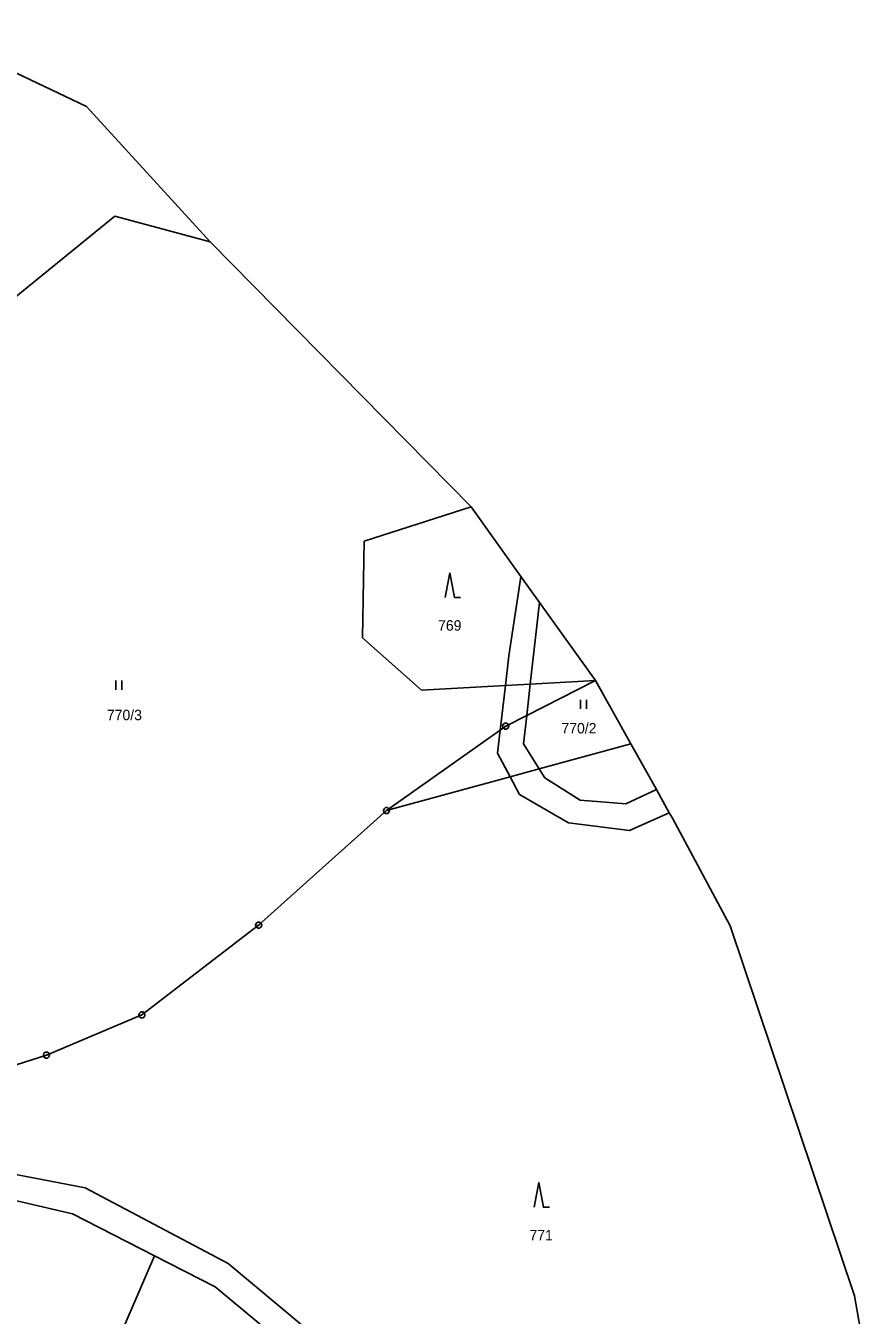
# Model space of a CAD drawing. Extents: x -694465 to -690527, y -983694 to -978978.
# Drawn here: x -690815.5 to -690679.1, y -980444.1 to -980234.5 of the extents above; entities that cross this region are included whole.
import ezdxf

# ---------------------------------------------------------------- set-up
doc = ezdxf.new("R2010")
doc.units = 0
for name, color, linetype in [('Vrstva 1', 7, 'Continuous'), ('Vrstva 18', 7, 'Continuous'), ('Vrstva 24', 7, 'Continuous'), ('Vrstva 25', 7, 'Continuous')]:
    doc.layers.add(name, color=color, linetype=linetype)

msp = doc.modelspace()

# ---------------------------------------------------------------- linework, layer by layer
at = {"layer": 'Vrstva 1'}
for points in [[(-690833.23, -980234.5), (-690805.65, -980247.61), (-690785.55, -980269.59)], [(-690829.03, -980288.22), (-690801.01, -980265.43)], [(-690801.01, -980265.43), (-690785.55, -980269.59)], [(-690785.55, -980269.59), (-690743.13, -980312.7)], [(-690743.13, -980312.7), (-690760.52, -980318.28)], [(-690743.13, -980312.7), (-690735.03, -980324.04)], [(-690760.52, -980318.28), (-690760.8, -980334)], [(-690735.2, -980325.17), (-690735.03, -980324.04)], [(-690735.03, -980324.04), (-690732.04, -980328.22)], [(-690735.2, -980325.17), (-690737, -980336.9)], [(-690732.04, -980328.22), (-690733.52, -980341.53)], [(-690732.04, -980328.22), (-690722.94, -980340.94)], [(-690760.8, -980334), (-690751.2, -980342.5)], [(-690737.57, -980341.75), (-690737, -980336.9)], [(-690751.2, -980342.5), (-690737.57, -980341.75)], [(-690738.41, -980348.97), (-690737.57, -980341.75)], [(-690737.57, -980341.75), (-690733.52, -980341.53)], [(-690734.09, -980346.6), (-690722.94, -980340.94)], [(-690733.52, -980341.53), (-690734.09, -980346.6)], [(-690733.52, -980341.53), (-690722.94, -980340.94)], [(-690722.94, -980340.94), (-690717.18, -980351.24)], [(-690737.51, -980348.33), (-690734.09, -980346.6)], [(-690734.09, -980346.6), (-690734.6, -980351.2)], [(-690756.88, -980362.06), (-690738.41, -980348.97)], [(-690738.85, -980352.75), (-690738.41, -980348.97)], [(-690738.41, -980348.97), (-690737.51, -980348.33)], [(-690732.05, -980355.29), (-690734.6, -980351.2)], [(-690717.18, -980351.24), (-690732.05, -980355.29)], [(-690717.18, -980351.24), (-690713.03, -980358.64)], [(-690738.85, -980352.75), (-690736.78, -980356.58)], [(-690732.05, -980355.29), (-690736.78, -980356.58)], [(-690731.14, -980356.76), (-690732.05, -980355.29)], [(-690736.78, -980356.58), (-690756.88, -980362.06)], [(-690736.78, -980356.58), (-690735.25, -980359.43)], [(-690725.43, -980360.35), (-690731.14, -980356.76)], [(-690735.25, -980359.43), (-690727.31, -980364.08)], [(-690713.03, -980358.64), (-690718, -980360.99)], [(-690713.03, -980358.64), (-690710.92, -980362.41)], [(-690718, -980360.99), (-690725.43, -980360.35)], [(-690756.88, -980362.06), (-690777.66, -980380.69)], [(-690717.41, -980365.32), (-690710.92, -980362.41)], [(-690710.92, -980362.41), (-690710.42, -980363.3), (-690701.02, -980380.8)], [(-690727.31, -980364.08), (-690717.41, -980365.32)], [(-690777.66, -980380.69), (-690796.63, -980395.27)], [(-690701.02, -980380.8), (-690680.82, -980440.94), (-690679.09, -980450.83)], [(-690796.63, -980395.27), (-690812.14, -980401.81)], [(-690812.14, -980401.81), (-690842.09, -980411.38)], [(-690805.84, -980423.39), (-690828.42, -980419.05)], [(-690782.63, -980435.66), (-690805.84, -980423.39)], [(-690818.354, -980425.183), (-690807.89, -980427.61)], [(-690807.89, -980427.61), (-690794.567, -980434.438)], [(-690794.567, -980434.438), (-690802.438, -980452.633), (-690759.222, -980485.064), (-690746.959, -980507.269), (-690735.863, -980516.034), (-690723.466, -980512.258)], [(-690794.567, -980434.438), (-690784.75, -980439.47)], [(-690749.68, -980463.23), (-690782.63, -980435.66)], [(-690784.75, -980439.47), (-690753.07, -980465.83)]]:
    msp.add_lwpolyline(points, dxfattribs=at)
at = {"layer": 'Vrstva 24'}
for points in [[(-690737.356, -980347.854), (-690737.106, -980348.036), (-690737.01, -980348.33), (-690737.106, -980348.624), (-690737.356, -980348.806), (-690737.664, -980348.806), (-690737.914, -980348.624), (-690738.01, -980348.33), (-690737.914, -980348.036), (-690737.664, -980347.854)], [(-690756.726, -980361.584), (-690756.476, -980361.766), (-690756.38, -980362.06), (-690756.476, -980362.354), (-690756.726, -980362.536), (-690757.034, -980362.536), (-690757.284, -980362.354), (-690757.38, -980362.06), (-690757.284, -980361.766), (-690757.034, -980361.584)], [(-690777.506, -980380.214), (-690777.256, -980380.396), (-690777.16, -980380.69), (-690777.256, -980380.984), (-690777.506, -980381.166), (-690777.814, -980381.166), (-690778.064, -980380.984), (-690778.16, -980380.69), (-690778.064, -980380.396), (-690777.814, -980380.214)], [(-690796.476, -980394.794), (-690796.226, -980394.976), (-690796.13, -980395.27), (-690796.226, -980395.564), (-690796.476, -980395.746), (-690796.784, -980395.746), (-690797.034, -980395.564), (-690797.13, -980395.27), (-690797.034, -980394.976), (-690796.784, -980394.794)], [(-690811.986, -980401.334), (-690811.736, -980401.516), (-690811.64, -980401.81), (-690811.736, -980402.104), (-690811.986, -980402.286), (-690812.294, -980402.286), (-690812.544, -980402.104), (-690812.64, -980401.81), (-690812.544, -980401.516), (-690812.294, -980401.334)]]:
    msp.add_lwpolyline(points, close=True, dxfattribs=at)
for points in [[(-690737.629, -980348.33), (-690737.39, -980348.33)], [(-690756.999, -980362.06), (-690756.76, -980362.06)], [(-690777.779, -980380.69), (-690777.54, -980380.69)], [(-690796.749, -980395.27), (-690796.51, -980395.27)], [(-690812.259, -980401.81), (-690812.02, -980401.81)]]:
    msp.add_lwpolyline(points, dxfattribs=at)
at = {"layer": 'Vrstva 25'}
for points in [[(-690747.33, -980327.42), (-690746.58, -980323.42), (-690745.83, -980327.42), (-690744.83, -980327.42)], [(-690800.89, -980340.91), (-690800.89, -980342.41)], [(-690799.89, -980342.41), (-690799.89, -980340.91)], [(-690725.38, -980344.04), (-690725.38, -980345.54)], [(-690724.38, -980345.54), (-690724.38, -980344.04)], [(-690732.87, -980426.53), (-690732.12, -980422.53), (-690731.37, -980426.53), (-690730.37, -980426.53)]]:
    msp.add_lwpolyline(points, dxfattribs=at)

# ---------------------------------------------------------------- texts
at = {"layer": 'Vrstva 18'}
for s, p in [('769', (-690748.494, -980332.82)), ('770/3', (-690802.313, -980347.37)), ('770/2', (-690728.453, -980349.52)), ('771', (-690733.646, -980431.93))]:
    msp.add_text(s, height=1.7, dxfattribs=at).set_placement(p)

doc.saveas('drawing.dxf')
